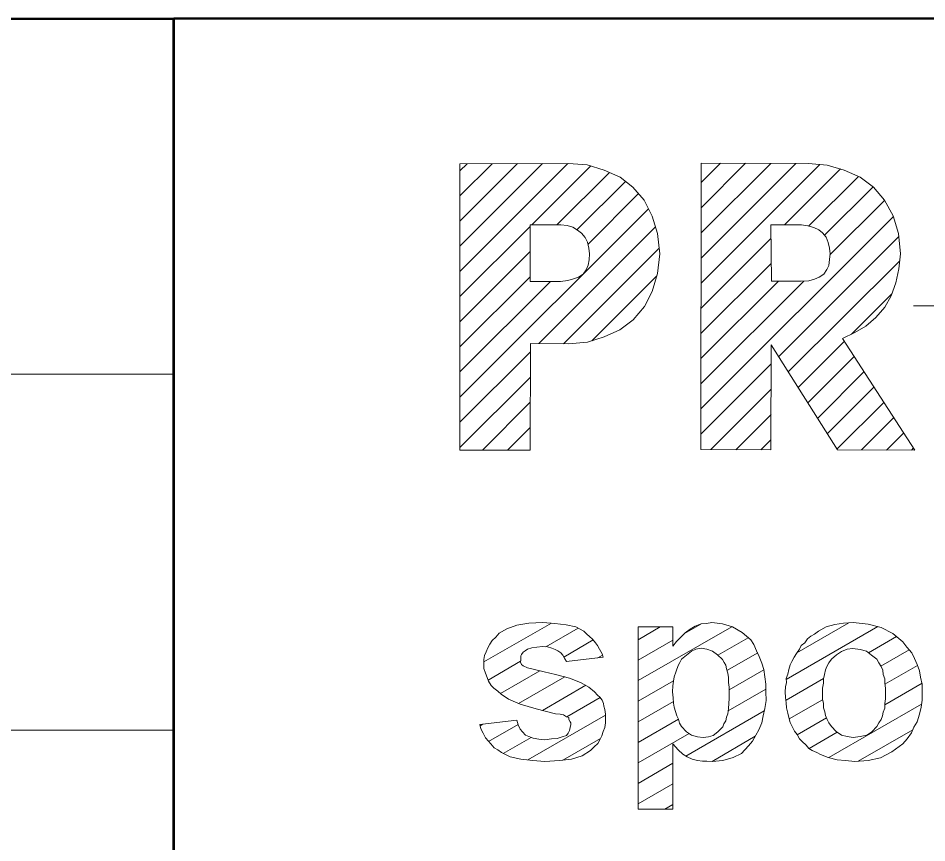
# Model space of a CAD drawing. Extents: x -670514 to -669423, y -1130798 to -1130123.
# Drawn here: x -670470.18 to -670465.07, y -1130656.19 to -1130651.55 of the extents above; entities that cross this region are included whole.
import ezdxf

# ---------------------------------------------------------------- set-up
doc = ezdxf.new("R2010")
doc.units = 0
doc.header["$LTSCALE"] = 0.24
doc.layers.add('61', color=7, linetype='Continuous', lineweight=13)

msp = doc.modelspace()

# ---------------------------------------------------------------- linework, layer by layer
at = {"layer": '61', "lineweight": 53}
msp.add_line((-670469.296, -1130671.552), (-670469.301, -1130651.55), dxfattribs=at)
at = {"layer": '61'}
for p, q in [((-670467.692, -1130652.69), (-670467.369, -1130652.366)), ((-670467.692, -1130652.831), (-670467.227, -1130652.366)), ((-670467.692, -1130652.972), (-670467.086, -1130652.366)), ((-670467.692, -1130652.407), (-670467.652, -1130652.367)), ((-670467.692, -1130652.548), (-670467.51, -1130652.367)), ((-670467.288, -1130652.71), (-670466.957, -1130652.379)), ((-670466.336, -1130652.473), (-670466.227, -1130652.364)), ((-670466.336, -1130652.614), (-670466.086, -1130652.364)), ((-670466.336, -1130652.756), (-670465.945, -1130652.365)), ((-670466.336, -1130652.897), (-670465.804, -1130652.365)), ((-670466.336, -1130653.039), (-670465.668, -1130652.371)), ((-670465.867, -1130652.711), (-670465.552, -1130652.396)), ((-670467.148, -1130652.711), (-670466.852, -1130652.416)), ((-670465.732, -1130652.717), (-670465.452, -1130652.438)), ((-670467.034, -1130652.738), (-670466.762, -1130652.466)), ((-670465.642, -1130652.769), (-670465.37, -1130652.497)), ((-670466.972, -1130652.819), (-670466.689, -1130652.535)), ((-670465.612, -1130652.88), (-670465.305, -1130652.573)), ((-670467.692, -1130653.68), (-670466.632, -1130652.62)), ((-670466.337, -1130653.746), (-670465.255, -1130652.664)), ((-670467.692, -1130653.114), (-670467.298, -1130652.72)), ((-670467.249, -1130653.378), (-670466.593, -1130652.722)), ((-670466.337, -1130653.18), (-670465.944, -1130652.788)), ((-670465.901, -1130653.452), (-670465.225, -1130652.776)), ((-670467.692, -1130653.255), (-670467.298, -1130652.861)), ((-670467.109, -1130653.38), (-670466.572, -1130652.842)), ((-670465.846, -1130653.538), (-670465.219, -1130652.912)), ((-670466.337, -1130653.322), (-670465.942, -1130652.928)), ((-670467.692, -1130653.397), (-670467.298, -1130653.003)), ((-670466.951, -1130653.362), (-670466.586, -1130652.998)), ((-670467.692, -1130653.538), (-670467.183, -1130653.029)), ((-670466.337, -1130653.605), (-670465.759, -1130653.027)), ((-670466.337, -1130653.463), (-670465.901, -1130653.028)), ((-670465.491, -1130653.325), (-670465.264, -1130653.098)), ((-670465.142, -1130653.166), (-670464.445, -1130653.166)), ((-670465.791, -1130653.625), (-670465.531, -1130653.365)), ((-670467.692, -1130653.821), (-670467.296, -1130653.425)), ((-670465.736, -1130653.712), (-670465.475, -1130653.451)), ((-670466.337, -1130653.888), (-670465.942, -1130653.493)), ((-670509.303, -1130653.563), (-670469.298, -1130653.55)), ((-670467.692, -1130653.962), (-670467.296, -1130653.567)), ((-670465.681, -1130653.798), (-670465.42, -1130653.536)), ((-670466.282, -1130653.974), (-670465.943, -1130653.635)), ((-670465.627, -1130653.885), (-670465.364, -1130653.622)), ((-670467.565, -1130653.977), (-670467.297, -1130653.708)), ((-670465.572, -1130653.971), (-670465.308, -1130653.708)), ((-670466.141, -1130653.975), (-670465.943, -1130653.777)), ((-670465.435, -1130653.976), (-670465.253, -1130653.794)), ((-670467.424, -1130653.977), (-670467.297, -1130653.85)), ((-670465.294, -1130653.977), (-670465.197, -1130653.88)), ((-670466, -1130653.976), (-670465.944, -1130653.919)), ((-670465.153, -1130653.977), (-670465.142, -1130653.965)), ((-670467.557, -1130655.169), (-670467.178, -1130654.95)), ((-670466.43, -1130655.009), (-670466.338, -1130654.956)), ((-670465.798, -1130655.118), (-670465.505, -1130654.949)), ((-670467.209, -1130655.083), (-670467.027, -1130654.978)), ((-670466.69, -1130655.274), (-670466.164, -1130654.971)), ((-670466.69, -1130655.044), (-670466.566, -1130654.972)), ((-670465.858, -1130655.268), (-670465.342, -1130654.97)), ((-670467.108, -1130655.141), (-670466.943, -1130655.045)), ((-670466.69, -1130655.159), (-670466.495, -1130655.047)), ((-670466.242, -1130655.131), (-670466.071, -1130655.033)), ((-670465.396, -1130655.117), (-670465.238, -1130655.026)), ((-670465.326, -1130655.192), (-670465.167, -1130655.1)), ((-670467.534, -1130655.271), (-670467.351, -1130655.165)), ((-670466.917, -1130655.146), (-670466.89, -1130655.131)), ((-670466.191, -1130655.217), (-670466.018, -1130655.118)), ((-670466.179, -1130655.326), (-670465.983, -1130655.213)), ((-670465.303, -1130655.294), (-670465.119, -1130655.188)), ((-670467.464, -1130655.346), (-670467.243, -1130655.219)), ((-670467.362, -1130655.403), (-670467.103, -1130655.253)), ((-670465.859, -1130655.384), (-670465.649, -1130655.262)), ((-670467.228, -1130655.441), (-670466.985, -1130655.3)), ((-670466.69, -1130655.39), (-670466.491, -1130655.275)), ((-670465.303, -1130655.41), (-670465.094, -1130655.289)), ((-670467.091, -1130655.477), (-670466.904, -1130655.369)), ((-670466.184, -1130655.444), (-670465.973, -1130655.322)), ((-670466.69, -1130655.505), (-670466.492, -1130655.391)), ((-670465.842, -1130655.489), (-670465.653, -1130655.381)), ((-670465.618, -1130655.707), (-670465.097, -1130655.406)), ((-670467.311, -1130655.72), (-670466.874, -1130655.468)), ((-670466.423, -1130655.698), (-670465.981, -1130655.443)), ((-670467.578, -1130655.528), (-670467.563, -1130655.519)), ((-670467.531, -1130655.616), (-670467.365, -1130655.52)), ((-670466.69, -1130655.621), (-670466.463, -1130655.49)), ((-670465.796, -1130655.579), (-670465.631, -1130655.484)), ((-670509.303, -1130655.564), (-670469.303, -1130655.553)), ((-670466.69, -1130655.736), (-670466.404, -1130655.571)), ((-670465.729, -1130655.655), (-670465.571, -1130655.564)), ((-670465.453, -1130655.727), (-670465.146, -1130655.55)), ((-670467.448, -1130655.684), (-670467.292, -1130655.593)), ((-670467.113, -1130655.721), (-670466.901, -1130655.599)), ((-670466.275, -1130655.728), (-670466.032, -1130655.587)), ((-670466.69, -1130655.852), (-670466.495, -1130655.739)), ((-670466.69, -1130655.967), (-670466.495, -1130655.855)), ((-670466.541, -1130655.997), (-670466.495, -1130655.97))]:
    msp.add_line(p, q, dxfattribs=at)
at = {"layer": '61', "lineweight": 53}
msp.add_lwpolyline([(-670509.297, -1130671.564), (-670449.3, -1130671.545), (-670449.301, -1130651.548), (-670509.3, -1130651.56)], close=True, dxfattribs=at)
at = {"layer": '61'}
for points in [[(-670467.081, -1130652.366), (-670467.692, -1130652.367), (-670467.692, -1130653.977), (-670467.297, -1130653.977), (-670467.296, -1130653.378), (-670467.082, -1130653.38), (-670466.975, -1130653.37), (-670466.882, -1130653.341), (-670466.793, -1130653.3), (-670466.719, -1130653.244), (-670466.655, -1130653.17), (-670466.611, -1130653.086), (-670466.582, -1130652.984), (-670466.568, -1130652.873), (-670466.581, -1130652.759), (-670466.611, -1130652.662), (-670466.656, -1130652.572), (-670466.721, -1130652.499), (-670466.792, -1130652.442), (-670466.881, -1130652.403), (-670466.976, -1130652.373)], [(-670465.733, -1130652.365), (-670466.336, -1130652.364), (-670466.337, -1130653.974), (-670465.944, -1130653.976), (-670465.942, -1130653.386), (-670465.569, -1130653.976), (-670465.134, -1130653.977), (-670465.541, -1130653.349), (-670465.472, -1130653.316), (-670465.411, -1130653.28), (-670465.355, -1130653.231), (-670465.304, -1130653.174), (-670465.268, -1130653.109), (-670465.241, -1130653.036), (-670465.224, -1130652.958), (-670465.215, -1130652.873), (-670465.227, -1130652.759), (-670465.256, -1130652.66), (-670465.305, -1130652.572), (-670465.367, -1130652.499), (-670465.443, -1130652.442), (-670465.532, -1130652.402), (-670465.627, -1130652.374)], [(-670467.298, -1130653.029), (-670467.298, -1130652.71), (-670467.125, -1130652.711), (-670467.089, -1130652.715), (-670467.058, -1130652.724), (-670467.031, -1130652.74), (-670467.008, -1130652.757), (-670466.988, -1130652.781), (-670466.975, -1130652.808), (-670466.967, -1130652.841), (-670466.964, -1130652.874), (-670466.966, -1130652.907), (-670466.972, -1130652.938), (-670466.983, -1130652.963), (-670467, -1130652.987), (-670467.025, -1130653.004), (-670467.053, -1130653.015), (-670467.086, -1130653.024), (-670467.126, -1130653.029)], [(-670465.614, -1130652.841), (-670465.611, -1130652.873), (-670465.614, -1130652.905), (-670465.619, -1130652.939), (-670465.63, -1130652.962), (-670465.646, -1130652.987), (-670465.672, -1130653.004), (-670465.699, -1130653.016), (-670465.731, -1130653.025), (-670465.773, -1130653.028), (-670465.941, -1130653.028), (-670465.945, -1130652.711), (-670465.772, -1130652.711), (-670465.737, -1130652.716), (-670465.703, -1130652.725), (-670465.675, -1130652.739), (-670465.654, -1130652.756), (-670465.633, -1130652.779), (-670465.622, -1130652.809)]]:
    msp.add_lwpolyline(points, close=True, dxfattribs=at)
for points in [[(-670467.58, -1130655.521), (-670467.372, -1130655.496), (-670467.365, -1130655.522), (-670467.353, -1130655.546), (-670467.34, -1130655.561), (-670467.324, -1130655.581), (-670467.305, -1130655.589), (-670467.28, -1130655.597), (-670467.248, -1130655.603), (-670467.214, -1130655.606), (-670467.178, -1130655.601), (-670467.146, -1130655.599), (-670467.117, -1130655.59), (-670467.093, -1130655.582), (-670467.083, -1130655.57), (-670467.077, -1130655.555), (-670467.073, -1130655.537), (-670467.069, -1130655.52), (-670467.068, -1130655.512), (-670467.072, -1130655.505), (-670467.08, -1130655.492), (-670467.079, -1130655.482), (-670467.092, -1130655.477), (-670467.11, -1130655.467), (-670467.128, -1130655.463), (-670467.154, -1130655.46), (-670467.264, -1130655.432), (-670467.354, -1130655.406), (-670467.419, -1130655.379), (-670467.46, -1130655.35), (-670467.479, -1130655.333), (-670467.501, -1130655.316), (-670467.517, -1130655.301), (-670467.532, -1130655.277), (-670467.539, -1130655.256), (-670467.549, -1130655.232), (-670467.557, -1130655.206), (-670467.557, -1130655.18), (-670467.557, -1130655.155), (-670467.554, -1130655.133), (-670467.545, -1130655.111), (-670467.536, -1130655.09), (-670467.523, -1130655.068), (-670467.511, -1130655.049), (-670467.49, -1130655.029), (-670467.471, -1130655.007), (-670467.428, -1130654.983), (-670467.373, -1130654.962), (-670467.304, -1130654.951), (-670467.226, -1130654.947), (-670467.158, -1130654.952), (-670467.095, -1130654.96), (-670467.04, -1130654.971), (-670466.995, -1130654.996), (-670466.979, -1130655.013), (-670466.963, -1130655.025), (-670466.947, -1130655.04), (-670466.929, -1130655.062), (-670466.918, -1130655.077), (-670466.907, -1130655.097), (-670466.893, -1130655.123), (-670466.886, -1130655.142), (-670467.092, -1130655.167), (-670467.102, -1130655.152), (-670467.113, -1130655.13), (-670467.125, -1130655.118), (-670467.141, -1130655.106), (-670467.156, -1130655.098), (-670467.175, -1130655.091), (-670467.2, -1130655.084), (-670467.227, -1130655.082), (-670467.26, -1130655.086), (-670467.288, -1130655.089), (-670467.312, -1130655.097), (-670467.325, -1130655.106), (-670467.337, -1130655.114), (-670467.345, -1130655.126), (-670467.349, -1130655.134), (-670467.35, -1130655.142), (-670467.35, -1130655.158), (-670467.351, -1130655.17), (-670467.346, -1130655.183), (-670467.337, -1130655.191), (-670467.312, -1130655.201), (-670467.272, -1130655.211), (-670467.218, -1130655.225), (-670467.154, -1130655.24), (-670467.077, -1130655.26), (-670467.015, -1130655.284), (-670466.967, -1130655.31), (-670466.935, -1130655.337), (-670466.918, -1130655.355), (-670466.906, -1130655.366), (-670466.893, -1130655.383), (-670466.885, -1130655.403), (-670466.883, -1130655.418), (-670466.877, -1130655.437), (-670466.874, -1130655.462), (-670466.874, -1130655.482), (-670466.873, -1130655.512), (-670466.877, -1130655.537)], [(-670467.58, -1130655.521), (-670467.372, -1130655.496), (-670467.365, -1130655.522), (-670467.353, -1130655.546), (-670467.34, -1130655.561), (-670467.324, -1130655.581), (-670467.305, -1130655.589), (-670467.28, -1130655.597), (-670467.248, -1130655.603), (-670467.214, -1130655.606), (-670467.178, -1130655.601), (-670467.146, -1130655.599), (-670467.117, -1130655.59), (-670467.093, -1130655.582), (-670467.083, -1130655.57), (-670467.077, -1130655.555), (-670467.073, -1130655.537), (-670467.069, -1130655.52), (-670467.068, -1130655.512), (-670467.072, -1130655.505), (-670467.08, -1130655.492), (-670467.079, -1130655.482), (-670467.092, -1130655.477), (-670467.11, -1130655.467), (-670467.128, -1130655.463), (-670467.154, -1130655.46), (-670467.264, -1130655.432), (-670467.354, -1130655.406), (-670467.419, -1130655.379), (-670467.46, -1130655.35), (-670467.479, -1130655.333), (-670467.501, -1130655.316), (-670467.517, -1130655.301), (-670467.532, -1130655.277), (-670467.539, -1130655.256), (-670467.549, -1130655.232), (-670467.557, -1130655.206), (-670467.557, -1130655.18), (-670467.557, -1130655.155), (-670467.554, -1130655.133), (-670467.545, -1130655.111), (-670467.536, -1130655.09), (-670467.523, -1130655.068), (-670467.511, -1130655.049), (-670467.49, -1130655.029), (-670467.471, -1130655.007), (-670467.428, -1130654.983), (-670467.373, -1130654.962), (-670467.304, -1130654.951), (-670467.226, -1130654.947), (-670467.158, -1130654.952), (-670467.095, -1130654.96), (-670467.04, -1130654.971), (-670466.995, -1130654.996), (-670466.979, -1130655.013), (-670466.963, -1130655.025), (-670466.947, -1130655.04), (-670466.929, -1130655.062), (-670466.918, -1130655.077), (-670466.907, -1130655.097), (-670466.893, -1130655.123), (-670466.886, -1130655.142), (-670467.092, -1130655.167), (-670467.102, -1130655.152), (-670467.113, -1130655.13), (-670467.125, -1130655.118), (-670467.141, -1130655.106), (-670467.156, -1130655.098), (-670467.175, -1130655.091), (-670467.2, -1130655.084), (-670467.227, -1130655.082), (-670467.26, -1130655.086), (-670467.288, -1130655.089), (-670467.312, -1130655.097), (-670467.325, -1130655.106), (-670467.337, -1130655.114), (-670467.345, -1130655.126), (-670467.349, -1130655.134), (-670467.35, -1130655.142), (-670467.35, -1130655.158), (-670467.351, -1130655.17), (-670467.346, -1130655.183), (-670467.337, -1130655.191), (-670467.312, -1130655.201), (-670467.272, -1130655.211), (-670467.218, -1130655.225), (-670467.154, -1130655.24), (-670467.077, -1130655.26), (-670467.015, -1130655.284), (-670466.967, -1130655.31), (-670466.935, -1130655.337), (-670466.918, -1130655.355), (-670466.906, -1130655.366), (-670466.893, -1130655.383), (-670466.885, -1130655.403), (-670466.883, -1130655.418), (-670466.877, -1130655.437), (-670466.874, -1130655.462), (-670466.874, -1130655.482), (-670466.873, -1130655.512), (-670466.877, -1130655.537)], [(-670466.009, -1130655.138), (-670465.995, -1130655.175), (-670465.983, -1130655.211), (-670465.978, -1130655.252), (-670465.972, -1130655.293), (-670465.973, -1130655.337), (-670465.97, -1130655.385), (-670465.979, -1130655.431), (-670465.987, -1130655.471), (-670465.995, -1130655.512), (-670466.012, -1130655.55), (-670466.028, -1130655.581), (-670466.048, -1130655.614), (-670466.069, -1130655.641), (-670466.109, -1130655.683), (-670466.157, -1130655.707), (-670466.215, -1130655.723), (-670466.275, -1130655.728), (-670466.304, -1130655.727), (-670466.328, -1130655.727), (-670466.356, -1130655.723), (-670466.386, -1130655.715), (-670466.415, -1130655.703), (-670466.439, -1130655.687), (-670466.466, -1130655.663), (-670466.495, -1130655.63), (-670466.495, -1130655.997), (-670466.69, -1130655.996), (-670466.69, -1130654.972), (-670466.496, -1130654.972), (-670466.495, -1130655.08), (-670466.474, -1130655.054), (-670466.451, -1130655.029), (-670466.426, -1130655.005), (-670466.398, -1130654.984), (-670466.37, -1130654.967), (-670466.336, -1130654.955), (-670466.306, -1130654.953), (-670466.276, -1130654.947), (-670466.216, -1130654.955)], [(-670466.216, -1130654.955), (-670466.159, -1130654.972), (-670466.106, -1130655.003), (-670466.057, -1130655.045), (-670466.04, -1130655.071), (-670466.024, -1130655.106), (-670466.009, -1130655.138)], [(-670465.858, -1130655.398), (-670465.861, -1130655.369), (-670465.863, -1130655.337), (-670465.862, -1130655.308), (-670465.857, -1130655.285), (-670465.858, -1130655.262), (-670465.849, -1130655.237), (-670465.844, -1130655.212), (-670465.835, -1130655.185), (-670465.826, -1130655.167), (-670465.813, -1130655.141), (-670465.8, -1130655.121), (-670465.783, -1130655.097), (-670465.773, -1130655.077), (-670465.754, -1130655.061), (-670465.739, -1130655.039), (-670465.719, -1130655.024), (-670465.699, -1130655.012), (-670465.677, -1130654.995), (-670465.634, -1130654.971), (-670465.585, -1130654.959), (-670465.536, -1130654.951), (-670465.482, -1130654.947), (-670465.397, -1130654.956), (-670465.324, -1130654.975), (-670465.259, -1130655.008)], [(-670465.259, -1130655.008), (-670465.202, -1130655.056), (-670465.179, -1130655.085), (-670465.152, -1130655.117), (-670465.137, -1130655.15), (-670465.121, -1130655.183), (-670465.108, -1130655.219), (-670465.103, -1130655.255), (-670465.093, -1130655.295), (-670465.093, -1130655.336), (-670465.093, -1130655.383), (-670465.1, -1130655.424), (-670465.108, -1130655.463), (-670465.122, -1130655.505), (-670465.14, -1130655.535), (-670465.153, -1130655.568), (-670465.178, -1130655.602), (-670465.202, -1130655.629), (-670465.265, -1130655.674), (-670465.328, -1130655.708), (-670465.397, -1130655.724), (-670465.472, -1130655.728), (-670465.524, -1130655.723), (-670465.571, -1130655.72), (-670465.622, -1130655.706), (-670465.666, -1130655.69), (-670465.686, -1130655.678), (-670465.712, -1130655.667), (-670465.73, -1130655.655), (-670465.746, -1130655.637), (-670465.768, -1130655.617), (-670465.784, -1130655.602), (-670465.797, -1130655.577), (-670465.812, -1130655.558), (-670465.824, -1130655.532), (-670465.835, -1130655.509), (-670465.844, -1130655.482), (-670465.849, -1130655.456), (-670465.857, -1130655.426), (-670465.858, -1130655.398)], [(-670466.178, -1130655.31), (-670466.183, -1130655.284), (-670466.182, -1130655.257), (-670466.187, -1130655.231), (-670466.194, -1130655.208), (-670466.198, -1130655.187), (-670466.206, -1130655.172), (-670466.216, -1130655.155), (-670466.245, -1130655.128), (-670466.272, -1130655.109), (-670466.304, -1130655.097), (-670466.336, -1130655.091), (-670466.366, -1130655.097), (-670466.39, -1130655.109), (-670466.418, -1130655.13), (-670466.446, -1130655.154), (-670466.455, -1130655.171), (-670466.463, -1130655.185), (-670466.472, -1130655.209), (-670466.479, -1130655.227), (-670466.488, -1130655.252), (-670466.491, -1130655.276), (-670466.495, -1130655.304), (-670466.497, -1130655.337), (-670466.494, -1130655.37), (-670466.491, -1130655.4), (-670466.488, -1130655.424), (-670466.48, -1130655.447), (-670466.472, -1130655.471), (-670466.463, -1130655.491), (-670466.457, -1130655.513), (-670466.447, -1130655.532), (-670466.418, -1130655.562), (-670466.391, -1130655.58), (-670466.357, -1130655.59), (-670466.325, -1130655.593), (-670466.295, -1130655.59), (-670466.268, -1130655.582), (-670466.243, -1130655.562), (-670466.215, -1130655.533)], [(-670465.349, -1130655.154), (-670465.378, -1130655.13), (-670465.406, -1130655.109), (-670465.443, -1130655.098), (-670465.484, -1130655.093), (-670465.516, -1130655.096), (-670465.547, -1130655.11), (-670465.576, -1130655.129), (-670465.604, -1130655.153), (-670465.619, -1130655.174), (-670465.63, -1130655.195), (-670465.637, -1130655.214), (-670465.642, -1130655.24), (-670465.649, -1130655.264), (-670465.649, -1130655.288), (-670465.653, -1130655.317), (-670465.653, -1130655.35), (-670465.654, -1130655.378), (-670465.649, -1130655.402), (-670465.649, -1130655.426), (-670465.641, -1130655.45), (-670465.637, -1130655.47), (-670465.628, -1130655.492), (-670465.618, -1130655.512), (-670465.604, -1130655.532), (-670465.577, -1130655.56), (-670465.548, -1130655.581), (-670465.515, -1130655.589), (-670465.482, -1130655.593), (-670465.442, -1130655.588), (-670465.405, -1130655.581), (-670465.377, -1130655.561), (-670465.348, -1130655.532), (-670465.338, -1130655.511), (-670465.324, -1130655.492), (-670465.317, -1130655.471), (-670465.313, -1130655.451), (-670465.304, -1130655.428), (-670465.303, -1130655.403), (-670465.3, -1130655.377)], [(-670465.3, -1130655.377), (-670465.3, -1130655.351), (-670465.299, -1130655.317), (-670465.304, -1130655.288), (-670465.304, -1130655.264), (-670465.312, -1130655.239), (-670465.315, -1130655.215), (-670465.324, -1130655.195), (-670465.337, -1130655.174), (-670465.349, -1130655.154)], [(-670466.215, -1130655.533), (-670466.208, -1130655.516), (-670466.198, -1130655.5), (-670466.194, -1130655.479), (-670466.186, -1130655.461), (-670466.182, -1130655.431), (-670466.181, -1130655.402), (-670466.178, -1130655.374), (-670466.179, -1130655.337), (-670466.178, -1130655.31)], [(-670466.877, -1130655.537), (-670466.886, -1130655.56), (-670466.894, -1130655.585), (-670466.905, -1130655.606), (-670466.917, -1130655.627), (-670466.938, -1130655.646), (-670466.958, -1130655.666), (-670467.005, -1130655.696), (-670467.064, -1130655.716), (-670467.133, -1130655.723), (-670467.214, -1130655.728), (-670467.283, -1130655.723), (-670467.349, -1130655.716), (-670467.409, -1130655.703), (-670467.458, -1130655.679), (-670467.479, -1130655.663), (-670467.499, -1130655.652), (-670467.519, -1130655.629), (-670467.532, -1130655.614), (-670467.549, -1130655.595), (-670467.561, -1130655.569), (-670467.574, -1130655.545), (-670467.58, -1130655.521)], [(-670466.877, -1130655.537), (-670466.886, -1130655.56), (-670466.894, -1130655.585), (-670466.905, -1130655.606), (-670466.917, -1130655.627), (-670466.938, -1130655.646), (-670466.958, -1130655.666), (-670467.005, -1130655.696), (-670467.064, -1130655.716), (-670467.133, -1130655.723), (-670467.214, -1130655.728), (-670467.283, -1130655.723), (-670467.349, -1130655.716), (-670467.409, -1130655.703), (-670467.458, -1130655.679), (-670467.479, -1130655.663), (-670467.499, -1130655.652), (-670467.519, -1130655.629), (-670467.532, -1130655.614), (-670467.549, -1130655.595), (-670467.561, -1130655.569), (-670467.574, -1130655.545), (-670467.58, -1130655.521)]]:
    msp.add_lwpolyline(points, dxfattribs=at)

doc.saveas('drawing.dxf')
